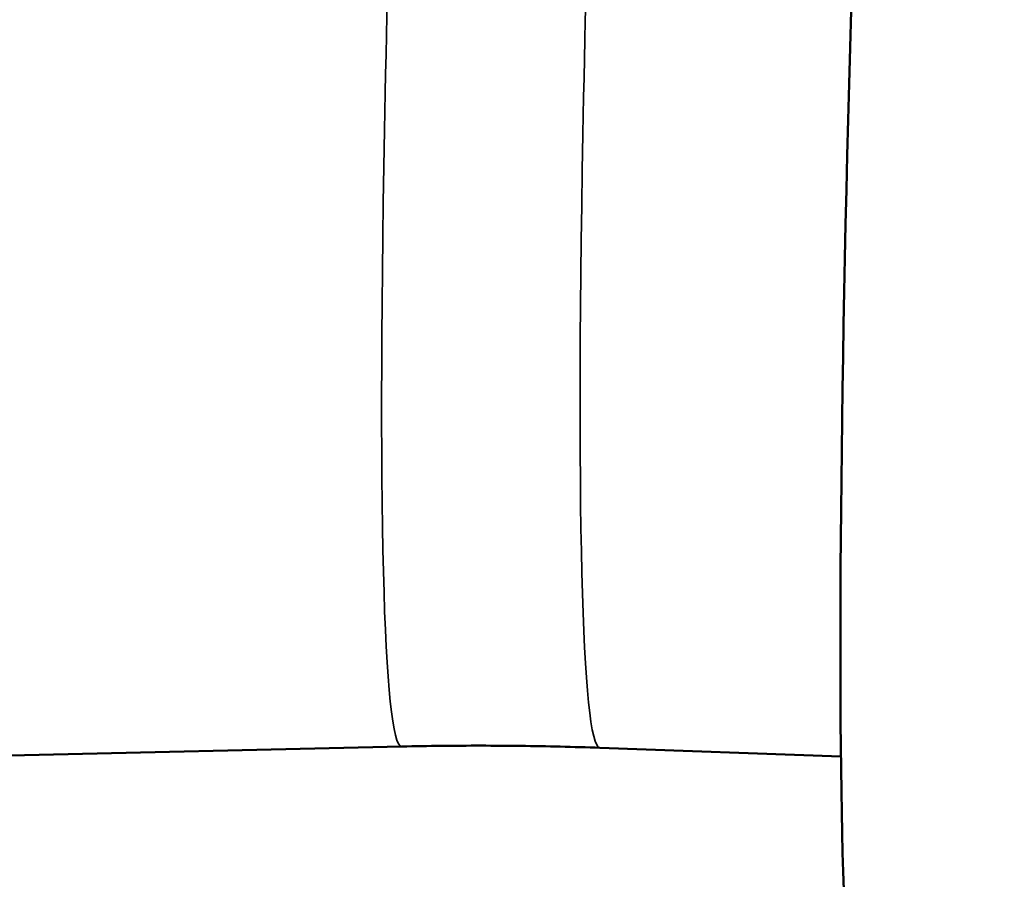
# Model space of a CAD drawing. Header units: millimetres. Extents: x 0 to 6049, y -120 to 1682.
# Tile 306 of 656: x 1986 to 1993, y 873 to 879. Entities that reach past the tile are written whole.
import ezdxf

# ---------------------------------------------------------------- set-up
doc = ezdxf.new("R2010")
doc.units = ezdxf.units.MM
doc.header["$LTSCALE"] = 2
doc.layers.add('Sichtbar (ISO)', color=7, linetype='Continuous', lineweight=50)
doc.layers.add('Sichtbar schmal (ISO)', color=7, linetype='Continuous', lineweight=35)

msp = doc.modelspace()

# ---------------------------------------------------------------- linework, layer by layer
at = {"layer": 'Sichtbar (ISO)'}
for p, q in [((1988.9357, 873.9408), (1982.2675, 873.7898)), ((1992.1614, 873.8681), (1990.3914, 873.9313))]:
    msp.add_line(p, q, dxfattribs=at)
msp.add_ellipse((1992.8496, 883.3781), major_axis=(-0.5114, -11.7889), ratio=0.039595, start_param=3.141593, end_param=6.283185, dxfattribs=at)
msp.add_open_spline([(1988.9357, 873.9408), (1989.0325, 873.943), (1989.1293, 873.9447), (1989.3232, 873.9468), (1989.4202, 873.9473), (1989.6143, 873.9472), (1989.7114, 873.9465), (1989.9056, 873.9441), (1990.0028, 873.9424), (1990.1971, 873.9377), (1990.2943, 873.9348), (1990.3914, 873.9313)], degree=3, knots=[2.15344889, 2.15344889, 2.15344889, 2.15344889, 2.153911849, 2.153911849, 2.154374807, 2.154374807, 2.154837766, 2.154837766, 2.155300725, 2.155300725, 2.155763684, 2.155763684, 2.155763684, 2.155763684], dxfattribs=at)
at = {"layer": 'Sichtbar schmal (ISO)'}
for centre, major_axis, start_param, end_param in [((1989.3507, 883.5299), (-0.416, -9.589), 3.138976, 6.285802), ((1990.805, 883.4668), (0.4136, 9.5355), 6.282883, 9.42508)]:
    msp.add_ellipse(centre, major_axis=major_axis, ratio=0.039595, start_param=start_param, end_param=end_param, dxfattribs=at)

doc.saveas('drawing.dxf')
